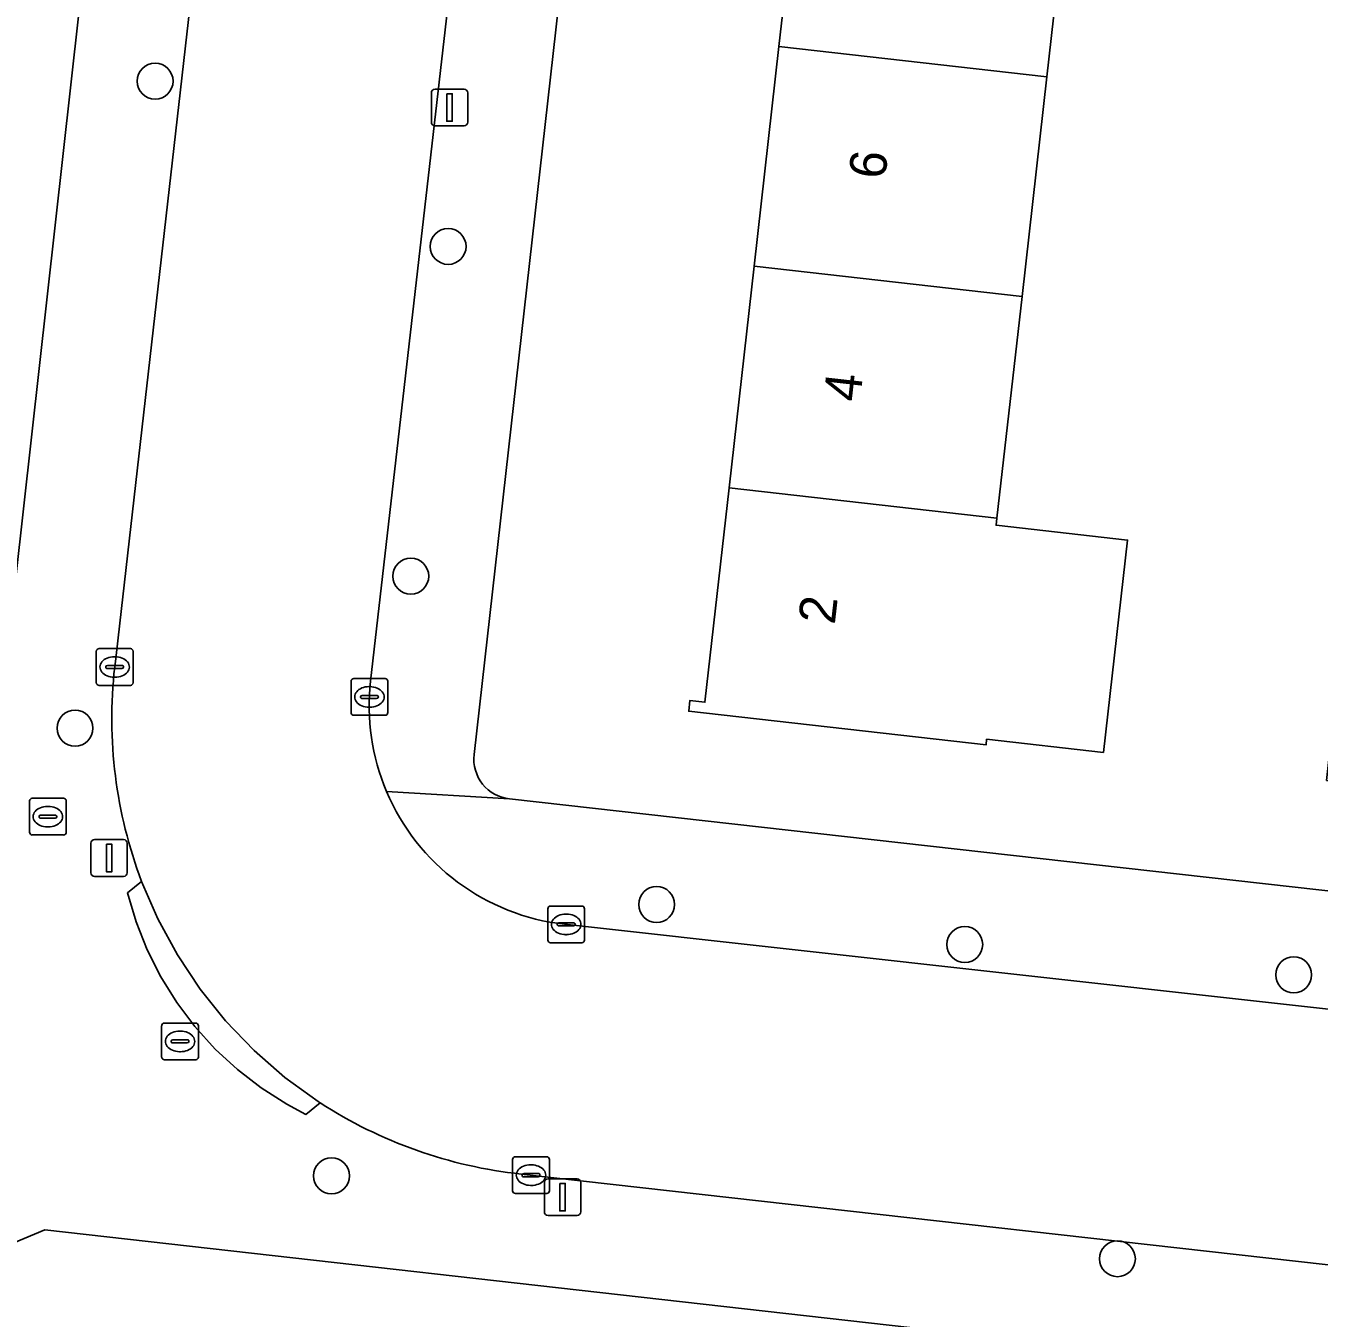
# Model space of a CAD drawing. Extents: x 162026 to 163502, y 387295 to 388169.
# Drawn here: x 162787.71 to 162822.94, y 387403.44 to 387438.63 of the extents above; entities that cross this region are included whole.
import ezdxf

# ---------------------------------------------------------------- set-up
doc = ezdxf.new("R2010")
doc.units = 0
for name, color, linetype in [('IMGEO_Boom', 7, 'Continuous'), ('IMGEO_Brandkraan', 7, 'Continuous'), ('IMGEO_Erf', 7, 'Continuous'), ('IMGEO_Kolk', 7, 'Continuous'), ('IMGEO_Lichtmast', 7, 'Continuous'), ('IMGEO_Pand', 7, 'Continuous'), ('IMGEO_Pand_nummerreeks', 7, 'Continuous'), ('IMGEO_Rijbaan_lokaal_open', 7, 'Continuous'), ('IMGEO_Rioolput', 7, 'Continuous'), ('IMGEO_Voetpad_open', 7, 'Continuous')]:
    doc.layers.add(name, color=color, linetype=linetype)

msp = doc.modelspace()

# ---------------------------------------------------------------- linework, layer by layer
at = {"layer": 'IMGEO_Boom'}
for centre in [(162791.233, 387437.121), (162799.214, 387432.623), (162798.197, 387423.646), (162789.052, 387419.506), (162804.894, 387414.705), (162813.286, 387413.617), (162822.246, 387412.791), (162796.039, 387407.319), (162817.444, 387405.061)]:
    msp.add_circle(centre, 0.489, dxfattribs=at)
at = {"layer": 'IMGEO_Brandkraan'}
for p, q in [((162787.813, 387416.672), (162787.813, 387417.524)), ((162787.888, 387417.598), (162788.74, 387417.598)), ((162788.814, 387417.524), (162788.814, 387416.672)), ((162788.115, 387417.141), (162788.513, 387417.141)), ((162788.301, 387417.378), (162788.326, 387417.378)), ((162788.072, 387417.092), (162788.072, 387417.104)), ((162788.51, 387417.055), (162788.112, 387417.055)), ((162788.324, 387416.818), (162788.299, 387416.818)), ((162788.556, 387417.104), (162788.556, 387417.092)), ((162788.74, 387416.598), (162787.888, 387416.598))]:
    msp.add_line(p, q, dxfattribs=at)
for points in [[(162787.813, 387416.672), (162787.813, 387417.524)], [(162787.888, 387417.598), (162788.74, 387417.598)], [(162788.814, 387417.524), (162788.814, 387416.672)], [(162788.74, 387416.598), (162787.888, 387416.598)]]:
    msp.add_lwpolyline(points, dxfattribs=at)
for centre, radius, start, end in [((162787.89, 387417.522), 0.0765, 91.552, 178.448), ((162787.89, 387417.522), 0.0765, 91.552, 178.448), ((162788.738, 387417.522), 0.0765, 1.552, 88.448), ((162788.738, 387417.522), 0.0765, 1.552, 88.448), ((162788.112, 387417.101), 0.0403, 85.8775, 175.7526), ((162788.517, 387417.103), 0.0386, 1.7309, 96.639), ((162788.109, 387417.091), 0.0366, 178.938, 274.7102), ((162788.513, 387417.098), 0.043, 264.8664, 352.4533), ((162787.89, 387416.674), 0.0765, 181.552, 268.448), ((162787.89, 387416.674), 0.0765, 181.552, 268.448), ((162788.738, 387416.674), 0.0765, 271.552, 358.448), ((162788.738, 387416.674), 0.0765, 271.552, 358.448)]:
    msp.add_arc(centre, radius, start, end, dxfattribs=at)
for centre, major_axis, ratio, start_param, end_param in [((162788.3, 387417.098), (-0.387, 0.002), 0.722429, 4.712389, 7.853982), ((162788.325, 387417.098), (-0.39, 0.002), 0.717154, 1.570796, 4.712389)]:
    msp.add_ellipse(centre, major_axis=major_axis, ratio=ratio, start_param=start_param, end_param=end_param, dxfattribs=at)
at = {"layer": 'IMGEO_Erf'}
for points in [[(162786.571, 387415.884), (162790.875, 387454.347), (162791.7, 387461.387), (162787.985, 387461.822), (162787.955, 387461.552), (162787.522, 387461.599)], [(162804.228, 387456.973), (162799.922, 387418.788)], [(162816.198, 387443.197), (162815.524, 387437.241), (162814.846, 387431.259), (162814.163, 387425.226), (162814.141, 387425.032), (162817.72, 387424.627), (162817.065, 387418.844), (162813.883, 387419.204), (162813.866, 387419.052), (162805.767, 387419.968), (162805.8, 387420.26), (162806.207, 387420.214), (162806.867, 387426.052), (162807.549, 387432.084), (162808.226, 387438.067), (162808.899, 387444.023)], [(162800.886, 387417.58), (162826.003, 387414.757), (162826.334, 387417.729), (162823.143, 387418.085), (162823.686, 387422.959), (162826.877, 387422.603), (162827.138, 387424.978), (162824.435, 387425.283), (162824.979, 387430.113), (162825.54, 387435.092), (162828.217, 387434.79), (162828.451, 387436.921)], [(162783.857, 387402.411), (162789.561, 387401.757), (162795.663, 387401.058), (162801.729, 387400.363), (162807.689, 387399.68), (162813.686, 387398.993), (162819.744, 387398.299), (162825.624, 387397.625), (162831.664, 387396.933), (162837.79, 387396.231), (162843.602, 387395.565), (162843.63, 387395.82), (162843.911, 387395.788), (162843.796, 387394.747), (162849.935, 387394.063), (162850.466, 387398.828), (162788.231, 387405.846), (162785.515, 387404.713)]]:
    msp.add_lwpolyline(points, dxfattribs=at)
msp.add_arc((162801.008, 387418.666), 1.093, 173.5811, 263.5996, dxfattribs=at)
at = {"layer": 'IMGEO_Kolk'}
for p, q in [((162789.632, 387420.746), (162789.632, 387421.598)), ((162789.707, 387421.672), (162790.559, 387421.672)), ((162790.12, 387421.452), (162790.145, 387421.452)), ((162790.633, 387421.598), (162790.633, 387420.746)), ((162789.891, 387421.166), (162789.891, 387421.178)), ((162790.329, 387421.129), (162789.931, 387421.129)), ((162789.934, 387421.215), (162790.332, 387421.215)), ((162790.375, 387421.178), (162790.375, 387421.166)), ((162790.559, 387420.672), (162789.707, 387420.672)), ((162790.143, 387420.892), (162790.118, 387420.892)), ((162796.571, 387419.931), (162796.571, 387420.783)), ((162796.646, 387420.857), (162797.498, 387420.857)), ((162797.572, 387420.783), (162797.572, 387419.931)), ((162796.83, 387420.351), (162796.83, 387420.363)), ((162797.268, 387420.314), (162796.87, 387420.314)), ((162796.873, 387420.4), (162797.271, 387420.4)), ((162797.059, 387420.637), (162797.084, 387420.637)), ((162797.314, 387420.363), (162797.314, 387420.351)), ((162797.082, 387420.077), (162797.057, 387420.077)), ((162797.498, 387419.857), (162796.646, 387419.857)), ((162801.929, 387413.738), (162801.929, 387414.59)), ((162802.004, 387414.664), (162802.856, 387414.664)), ((162802.417, 387414.444), (162802.442, 387414.444)), ((162802.93, 387414.59), (162802.93, 387413.738)), ((162802.188, 387414.158), (162802.188, 387414.17)), ((162802.626, 387414.121), (162802.228, 387414.121)), ((162802.231, 387414.207), (162802.629, 387414.207)), ((162802.672, 387414.17), (162802.672, 387414.158)), ((162802.856, 387413.664), (162802.004, 387413.664)), ((162802.44, 387413.884), (162802.415, 387413.884)), ((162800.972, 387406.911), (162800.972, 387407.763)), ((162801.047, 387407.837), (162801.899, 387407.837)), ((162801.973, 387407.763), (162801.973, 387406.911)), ((162801.231, 387407.331), (162801.231, 387407.343)), ((162801.669, 387407.294), (162801.271, 387407.294)), ((162801.274, 387407.38), (162801.672, 387407.38)), ((162801.46, 387407.617), (162801.485, 387407.617)), ((162801.715, 387407.343), (162801.715, 387407.331)), ((162801.483, 387407.057), (162801.458, 387407.057)), ((162801.899, 387406.837), (162801.047, 387406.837))]:
    msp.add_line(p, q, dxfattribs=at)
for points in [[(162789.632, 387420.746), (162789.632, 387421.598)], [(162789.707, 387421.672), (162790.559, 387421.672)], [(162790.633, 387421.598), (162790.633, 387420.746)], [(162790.559, 387420.672), (162789.707, 387420.672)], [(162796.571, 387419.931), (162796.571, 387420.783)], [(162796.646, 387420.857), (162797.498, 387420.857)], [(162797.572, 387420.783), (162797.572, 387419.931)], [(162797.498, 387419.857), (162796.646, 387419.857)], [(162801.929, 387413.738), (162801.929, 387414.59)], [(162802.004, 387414.664), (162802.856, 387414.664)], [(162802.93, 387414.59), (162802.93, 387413.738)], [(162802.856, 387413.664), (162802.004, 387413.664)], [(162800.972, 387406.911), (162800.972, 387407.763)], [(162801.047, 387407.837), (162801.899, 387407.837)], [(162801.973, 387407.763), (162801.973, 387406.911)], [(162801.899, 387406.837), (162801.047, 387406.837)]]:
    msp.add_lwpolyline(points, dxfattribs=at)
for centre, radius, start, end in [((162789.709, 387421.596), 0.0765, 91.552, 178.448), ((162789.709, 387421.596), 0.0765, 91.552, 178.448), ((162790.557, 387421.596), 0.0765, 1.552, 88.448), ((162790.557, 387421.596), 0.0765, 1.552, 88.448), ((162789.931, 387421.175), 0.0403, 85.8775, 175.7526), ((162789.928, 387421.165), 0.0366, 178.938, 274.7102), ((162790.332, 387421.172), 0.043, 264.8664, 352.4533), ((162790.336, 387421.177), 0.0386, 1.7309, 96.639), ((162789.709, 387420.748), 0.0765, 181.552, 268.448), ((162789.709, 387420.748), 0.0765, 181.552, 268.448), ((162790.557, 387420.748), 0.0765, 271.552, 358.448), ((162790.557, 387420.748), 0.0765, 271.552, 358.448), ((162796.648, 387420.781), 0.0765, 91.552, 178.448), ((162796.648, 387420.781), 0.0765, 91.552, 178.448), ((162797.496, 387420.781), 0.0765, 1.552, 88.448), ((162797.496, 387420.781), 0.0765, 1.552, 88.448), ((162796.87, 387420.36), 0.0403, 85.8775, 175.7526), ((162796.867, 387420.35), 0.0366, 178.938, 274.7102), ((162797.271, 387420.357), 0.043, 264.8664, 352.4533), ((162797.275, 387420.362), 0.0386, 1.7309, 96.639), ((162796.648, 387419.933), 0.0765, 181.552, 268.448), ((162796.648, 387419.933), 0.0765, 181.552, 268.448), ((162797.496, 387419.933), 0.0765, 271.552, 358.448), ((162797.496, 387419.933), 0.0765, 271.552, 358.448), ((162802.006, 387414.588), 0.0765, 91.552, 178.448), ((162802.006, 387414.588), 0.0765, 91.552, 178.448), ((162802.854, 387414.588), 0.0765, 1.552, 88.448), ((162802.854, 387414.588), 0.0765, 1.552, 88.448), ((162802.228, 387414.167), 0.0403, 85.8775, 175.7526), ((162802.225, 387414.157), 0.0366, 178.938, 274.7102), ((162802.629, 387414.164), 0.043, 264.8664, 352.4533), ((162802.633, 387414.169), 0.0386, 1.7309, 96.639), ((162802.006, 387413.74), 0.0765, 181.552, 268.448), ((162802.006, 387413.74), 0.0765, 181.552, 268.448), ((162802.854, 387413.74), 0.0765, 271.552, 358.448), ((162802.854, 387413.74), 0.0765, 271.552, 358.448), ((162801.049, 387407.761), 0.0765, 91.552, 178.448), ((162801.049, 387407.761), 0.0765, 91.552, 178.448), ((162801.897, 387407.761), 0.0765, 1.552, 88.448), ((162801.897, 387407.761), 0.0765, 1.552, 88.448), ((162801.271, 387407.34), 0.0403, 85.8775, 175.7526), ((162801.268, 387407.33), 0.0366, 178.938, 274.7102), ((162801.672, 387407.337), 0.043, 264.8664, 352.4533), ((162801.676, 387407.342), 0.0386, 1.7309, 96.639), ((162801.049, 387406.913), 0.0765, 181.552, 268.448), ((162801.049, 387406.913), 0.0765, 181.552, 268.448), ((162801.897, 387406.913), 0.0765, 271.552, 358.448), ((162801.897, 387406.913), 0.0765, 271.552, 358.448)]:
    msp.add_arc(centre, radius, start, end, dxfattribs=at)
for centre, major_axis, ratio, start_param, end_param in [((162790.119, 387421.172), (-0.387, 0.002), 0.722429, 4.712389, 7.853982), ((162790.144, 387421.172), (-0.39, 0.002), 0.717154, 1.570796, 4.712389), ((162797.058, 387420.357), (-0.387, 0.002), 0.722429, 4.712389, 7.853982), ((162797.083, 387420.357), (-0.39, 0.002), 0.717154, 1.570796, 4.712389), ((162802.416, 387414.164), (-0.387, 0.002), 0.722429, 4.712389, 7.853982), ((162802.441, 387414.164), (-0.39, 0.002), 0.717154, 1.570796, 4.712389), ((162801.459, 387407.337), (-0.387, 0.002), 0.722429, 4.712389, 7.853982), ((162801.484, 387407.337), (-0.39, 0.002), 0.717154, 1.570796, 4.712389)]:
    msp.add_ellipse(centre, major_axis=major_axis, ratio=ratio, start_param=start_param, end_param=end_param, dxfattribs=at)
at = {"layer": 'IMGEO_Lichtmast'}
for p, q in [((162798.858, 387436.904), (162799.648, 387436.904)), ((162799.648, 387436.904), (162798.858, 387436.904)), ((162798.758, 387436.004), (162798.758, 387436.804)), ((162798.758, 387436.804), (162798.758, 387436.004)), ((162799.748, 387436.804), (162799.748, 387436.004)), ((162799.748, 387436.004), (162799.748, 387436.804)), ((162799.648, 387435.904), (162798.858, 387435.904)), ((162798.858, 387435.904), (162799.648, 387435.904)), ((162789.585, 387416.471), (162790.375, 387416.471)), ((162790.375, 387416.471), (162789.585, 387416.471)), ((162789.485, 387415.571), (162789.485, 387416.371)), ((162789.485, 387416.371), (162789.485, 387415.571)), ((162790.475, 387416.371), (162790.475, 387415.571)), ((162790.475, 387415.571), (162790.475, 387416.371)), ((162790.375, 387415.471), (162789.585, 387415.471)), ((162789.585, 387415.471), (162790.375, 387415.471)), ((162801.836, 387406.338), (162801.836, 387407.138)), ((162801.836, 387407.138), (162801.836, 387406.338)), ((162801.936, 387407.238), (162802.726, 387407.238)), ((162802.726, 387407.238), (162801.936, 387407.238)), ((162802.826, 387407.138), (162802.826, 387406.338)), ((162802.826, 387406.338), (162802.826, 387407.138)), ((162802.726, 387406.238), (162801.936, 387406.238)), ((162801.936, 387406.238), (162802.726, 387406.238))]:
    msp.add_line(p, q, dxfattribs=at)
for points in [[(162799.178, 387436.779), (162799.328, 387436.779), (162799.328, 387436.029), (162799.178, 387436.029), (162799.178, 387436.779)], [(162789.905, 387416.346), (162790.055, 387416.346), (162790.055, 387415.596), (162789.905, 387415.596), (162789.905, 387416.346)], [(162802.256, 387407.113), (162802.406, 387407.113), (162802.406, 387406.363), (162802.256, 387406.363), (162802.256, 387407.113)]]:
    msp.add_lwpolyline(points, dxfattribs=at)
for centre, start, end in [((162798.858, 387436.804), 90, 180), ((162798.858, 387436.804), 90, 180), ((162799.648, 387436.804), 0, 90), ((162799.648, 387436.804), 360, 90), ((162798.858, 387436.004), 180, 270), ((162798.858, 387436.004), 180, 270), ((162799.648, 387436.004), 270, 0), ((162799.648, 387436.004), 270, 0), ((162789.585, 387416.371), 90, 180), ((162789.585, 387416.371), 90, 180), ((162790.375, 387416.371), 0, 90), ((162790.375, 387416.371), 360, 90), ((162789.585, 387415.571), 180, 270), ((162789.585, 387415.571), 180, 270), ((162790.375, 387415.571), 270, 0), ((162790.375, 387415.571), 270, 0), ((162801.936, 387407.138), 90, 180), ((162801.936, 387407.138), 90, 180), ((162802.726, 387407.138), 0, 90), ((162802.726, 387407.138), 360, 90), ((162801.936, 387406.338), 180, 270), ((162801.936, 387406.338), 180, 270), ((162802.726, 387406.338), 270, 0), ((162802.726, 387406.338), 270, 0)]:
    msp.add_arc(centre, 0.1, start, end, dxfattribs=at)
at = {"layer": 'IMGEO_Pand'}
for points in [[(162808.899, 387444.023), (162808.226, 387438.067), (162815.524, 387437.241), (162816.198, 387443.197)], [(162814.846, 387431.259), (162815.524, 387437.241), (162808.226, 387438.067), (162807.549, 387432.084)], [(162807.549, 387432.084), (162806.867, 387426.052), (162814.163, 387425.226), (162814.846, 387431.259)], [(162817.72, 387424.627), (162814.141, 387425.032), (162814.163, 387425.226), (162806.867, 387426.052), (162806.207, 387420.214), (162805.8, 387420.26), (162805.767, 387419.968), (162813.866, 387419.052), (162813.883, 387419.204), (162817.065, 387418.844)]]:
    msp.add_lwpolyline(points, close=True, dxfattribs=at)
at = {"layer": 'IMGEO_Rijbaan_lokaal_open'}
for points in [[(162797.238, 387482.316), (162795.145, 387465.216), (162790.133, 387421.167)], [(162797.104, 387420.785), (162801.569, 387459.745), (162803.667, 387478.048), (162804.093, 387481.766)], [(162790.865, 387415.336), (162791.307, 387414.312), (162791.839, 387413.332), (162792.457, 387412.404), (162793.155, 387411.534), (162793.928, 387410.73), (162794.769, 387409.998), (162795.673, 387409.345), (162795.729, 387409.308)], [(162873.58, 387406.257), (162845.312, 387409.398), (162827.355, 387411.393), (162802.386, 387414.167)], [(162801.201, 387407.367), (162854.859, 387401.333), (162864.87, 387400.236), (162920.756, 387394.113), (162925.176, 387393.629), (162944.024, 387391.513), (162949.9, 387390.854), (162952.889, 387390.507)]]:
    msp.add_lwpolyline(points, dxfattribs=at)
for centre, radius, start, end in [((162802.539, 387419.763), 12.485, 173.5427, 200.7678), ((162803.061, 387420.114), 5.995, 173.5713, 202.8812), ((162803.051, 387420.117), 5.987, 202.9446, 263.6188), ((162802.511, 387419.743), 12.445, 236.9799, 263.9594)]:
    msp.add_arc(centre, radius, start, end, dxfattribs=at)
at = {"layer": 'IMGEO_Rioolput'}
for p, q in [((162791.412, 387410.552), (162791.412, 387411.404)), ((162791.487, 387411.478), (162792.339, 387411.478)), ((162791.9, 387411.258), (162791.925, 387411.258)), ((162792.413, 387411.404), (162792.413, 387410.552)), ((162791.671, 387410.972), (162791.671, 387410.984)), ((162792.109, 387410.935), (162791.711, 387410.935)), ((162791.714, 387411.021), (162792.112, 387411.021)), ((162792.155, 387410.984), (162792.155, 387410.972)), ((162792.339, 387410.478), (162791.487, 387410.478)), ((162791.923, 387410.698), (162791.898, 387410.698))]:
    msp.add_line(p, q, dxfattribs=at)
for points in [[(162791.412, 387410.552), (162791.412, 387411.404)], [(162791.487, 387411.478), (162792.339, 387411.478)], [(162792.413, 387411.404), (162792.413, 387410.552)], [(162792.339, 387410.478), (162791.487, 387410.478)]]:
    msp.add_lwpolyline(points, dxfattribs=at)
for centre, radius, start, end in [((162791.489, 387411.402), 0.0765, 91.552, 178.448), ((162791.489, 387411.402), 0.0765, 91.552, 178.448), ((162792.337, 387411.402), 0.0765, 1.552, 88.448), ((162792.337, 387411.402), 0.0765, 1.552, 88.448), ((162791.711, 387410.981), 0.0403, 85.8775, 175.7526), ((162791.708, 387410.971), 0.0366, 178.938, 274.7102), ((162792.112, 387410.978), 0.043, 264.8664, 352.4533), ((162792.116, 387410.983), 0.0386, 1.7309, 96.639), ((162791.489, 387410.554), 0.0765, 181.552, 268.448), ((162791.489, 387410.554), 0.0765, 181.552, 268.448), ((162792.337, 387410.554), 0.0765, 271.552, 358.448), ((162792.337, 387410.554), 0.0765, 271.552, 358.448)]:
    msp.add_arc(centre, radius, start, end, dxfattribs=at)
for centre, major_axis, ratio, start_param, end_param in [((162791.899, 387410.978), (-0.387, 0.002), 0.722429, 4.712389, 7.853982), ((162791.924, 387410.978), (-0.39, 0.002), 0.717154, 1.570796, 4.712389)]:
    msp.add_ellipse(centre, major_axis=major_axis, ratio=ratio, start_param=start_param, end_param=end_param, dxfattribs=at)
at = {"layer": 'IMGEO_Voetpad_open'}
for points in [[(162794.307, 387483.632), (162791.869, 387462.826), (162791.7, 387461.387), (162790.875, 387454.347), (162786.571, 387415.884), (162785.963, 387409.454), (162785.515, 387404.713), (162788.231, 387405.846), (162850.466, 387398.828), (162855.084, 387398.307), (162864.906, 387397.224), (162869.528, 387396.658)], [(162790.133, 387421.167), (162795.145, 387465.216), (162797.238, 387482.316)], [(162799.922, 387418.788), (162804.228, 387456.973), (162804.393, 387458.435), (162806.597, 387477.672), (162807.14, 387482.289)], [(162804.093, 387481.766), (162803.667, 387478.048), (162804.158, 387477.995), (162802.031, 387459.695), (162801.569, 387459.745), (162797.104, 387420.785)], [(162797.538, 387417.783), (162800.886, 387417.58)], [(162827.58, 387414.58), (162826.003, 387414.757), (162800.886, 387417.58), (162797.538, 387417.783)], [(162795.729, 387409.308), (162795.343, 387408.992), (162794.819, 387409.271), (162794.125, 387409.712), (162793.474, 387410.214), (162792.869, 387410.771), (162792.317, 387411.38), (162791.822, 387412.036), (162791.387, 387412.734), (162791.017, 387413.468), (162790.713, 387414.232), (162790.479, 387415.02), (162790.865, 387415.336)], [(162802.386, 387414.167), (162827.355, 387411.393), (162827.404, 387411.872), (162845.36, 387409.864), (162845.312, 387409.398), (162873.58, 387406.257)], [(162925.176, 387393.629), (162920.756, 387394.113), (162864.87, 387400.236), (162864.82, 387399.741), (162854.809, 387400.836), (162854.859, 387401.333), (162801.201, 387407.367)]]:
    msp.add_lwpolyline(points, dxfattribs=at)
msp.add_lwpolyline([(162790.865, 387415.336), (162790.479, 387415.02), (162790.713, 387414.232), (162791.017, 387413.468), (162791.387, 387412.734), (162791.822, 387412.036), (162792.317, 387411.38), (162792.869, 387410.771), (162793.474, 387410.214), (162794.125, 387409.712), (162794.819, 387409.271), (162795.343, 387408.992), (162795.729, 387409.308), (162795.673, 387409.345), (162794.769, 387409.998), (162793.928, 387410.73), (162793.155, 387411.534), (162792.457, 387412.404), (162791.839, 387413.332), (162791.307, 387414.312)], close=True, dxfattribs=at)
for centre, radius, start, end in [((162802.539, 387419.763), 12.485, 173.5427, 200.7678), ((162803.061, 387420.114), 5.995, 173.5713, 202.8812), ((162801.008, 387418.666), 1.093, 173.5811, 263.5996), ((162803.051, 387420.117), 5.987, 202.9446, 263.6188), ((162802.511, 387419.743), 12.445, 236.9799, 263.9594)]:
    msp.add_arc(centre, radius, start, end, dxfattribs=at)

# ---------------------------------------------------------------- texts
at = {"layer": 'IMGEO_Pand_nummerreeks'}
for s, rotation, p in [('6', 83.5482, (162811.116, 387434.432)), ('4', 83.5482, (162810.431, 387428.371)), ('2', 83.5487, (162809.745, 387422.309))]:
    msp.add_text(s, height=1, rotation=rotation, dxfattribs=at).set_placement(p)

doc.saveas('drawing.dxf')
